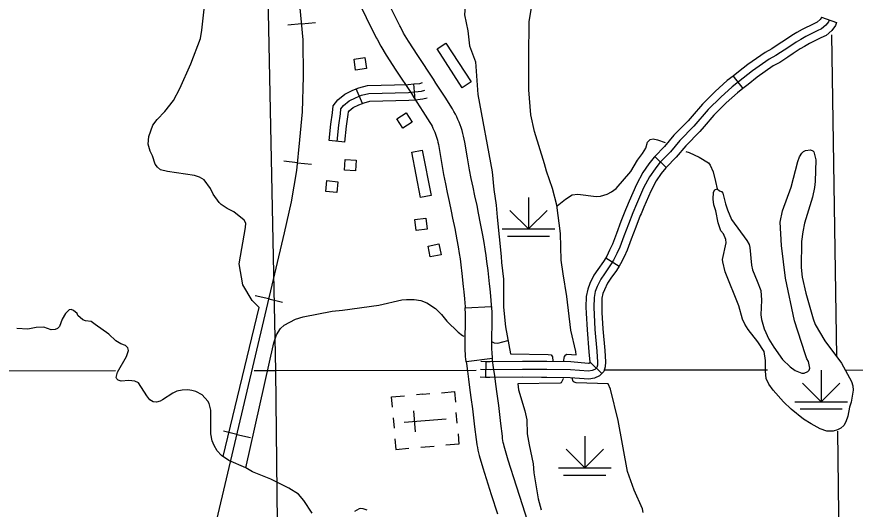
# Model space of a CAD drawing. Extents: x -19 to 366, y -4 to 359.
# Drawn here: x 158.742 to 160.247, y 177.751 to 178.636 of the extents above; entities that cross this region are included whole.
import ezdxf

# ---------------------------------------------------------------- set-up
doc = ezdxf.new("R2010")
doc.units = 0
for name, color, linetype in [('21', 7, 'Continuous'), ('60', 7, 'Continuous'), ('R_Axis Annot', 7, 'Continuous'), ('R_Contour Annot', 7, 'Continuous'), ('R_ROW Annot', 7, 'Continuous'), ('R_Temp Easement', 7, 'Continuous'), ('R_Water Annot', 7, 'Continuous'), ('Sheet Fence', 7, 'Continuous'), ('T_Drafting', 7, 'Continuous'), ('T_Indications', 7, 'Continuous'), ('T_Vehicle Path Lt Major', 7, 'Continuous')]:
    doc.layers.add(name, color=color, linetype=linetype)

msp = doc.modelspace()

# ---------------------------------------------------------------- linework, layer by layer
at = {"layer": '21'}
for points in [[(159.4961, 178.5777), (159.512, 178.588), (159.5571, 178.5185), (159.5412, 178.5082)], [(159.3694, 178.5426), (159.3499, 178.5399), (159.3471, 178.5595), (159.3666, 178.5622)], [(159.4513, 178.4461), (159.4347, 178.4355), (159.4241, 178.4522), (159.4407, 178.4628)], [(159.4508, 178.3924), (159.4694, 178.396), (159.4852, 178.3147), (159.4666, 178.3111)], [(159.3498, 178.3586), (159.3301, 178.3598), (159.3314, 178.3795), (159.3511, 178.3783)], [(159.3181, 178.3393), (159.316, 178.3197), (159.2963, 178.3217), (159.2984, 178.3413)], [(159.4585, 178.2519), (159.4562, 178.2715), (159.4759, 178.2738), (159.4781, 178.2542)], [(159.4995, 178.2276), (159.5032, 178.2082), (159.4838, 178.2045), (159.4801, 178.2239)]]:
    msp.add_lwpolyline(points, close=True, dxfattribs=at)
at = {"layer": '60'}
for p, q in [((159.4708, 177.9578), (159.4592, 177.9568)), ((159.4708, 177.9578), (159.4828, 177.9588)), ((159.4173, 177.9155), (159.4189, 177.8966)), ((159.4574, 177.8902), (159.4543, 177.9281)), ((159.5321, 177.9059), (159.5306, 177.9248)), ((159.437, 177.9075), (159.5125, 177.9137)), ((159.4747, 177.9106), (159.4747, 177.9106)), ((159.4747, 177.9106), (159.4747, 177.9106)), ((159.467, 177.8625), (159.4906, 177.8644))]:
    msp.add_line(p, q, dxfattribs=at)
for points in [[(159.5039, 177.9605), (159.5275, 177.9624), (159.529, 177.9436)], [(159.4158, 177.9343), (159.4142, 177.9531), (159.4378, 177.9551)], [(159.5337, 177.8869), (159.5352, 177.8681), (159.5116, 177.8661)], [(159.4204, 177.8776), (159.422, 177.8588), (159.4456, 177.8607)]]:
    msp.add_lwpolyline(points, dxfattribs=at)
at = {"layer": 'R_Axis Annot'}
for points in [[(159.1856, 178.9951), (159.2063, 178)], [(160.2043, 178.6029), (160.2129, 178.0256)], [(158.9186, 177.9996), (158.1999, 177.9988)], [(159.2063, 178), (159.1677, 177.9999)], [(159.566, 178.0004), (159.2063, 178)], [(159.2063, 178), (159.2158, 177.1262)], [(160.0889, 178.0011), (159.7972, 178.0007)], [(161.2047, 178.0002), (160.2287, 178.0012)], [(160.2146, 177.8917), (160.2255, 176.9964)]]:
    msp.add_lwpolyline(points, dxfattribs=at)
at = {"layer": 'R_Contour Annot'}
for p, q in [((159.4543, 178.4908), (159.4543, 178.4908)), ((159.5111, 178.3357), (159.5111, 178.3356)), ((159.5466, 178.1128), (159.5939, 178.1153)), ((159.5953, 178.0217), (159.5483, 178.016)), ((159.5953, 178.0217), (159.5483, 178.016)), ((159.5505, 177.9992), (159.5505, 177.999))]:
    msp.add_line(p, q, dxfattribs=at)
for points in [[(159.3524, 178.6676), (159.369, 178.6344)], [(159.494, 178.5166), (159.4895, 178.5235), (159.4616, 178.5657), (159.445, 178.5915), (159.4361, 178.6059), (159.4302, 178.6173), (159.4292, 178.6193), (159.4115, 178.6553)], [(159.369, 178.6344), (159.387, 178.5978), (159.3883, 178.5953), (159.3949, 178.5826), (159.4049, 178.5663), (159.422, 178.5398), (159.4499, 178.4976), (159.4543, 178.4908)], [(159.5575, 178.345), (159.5544, 178.3609), (159.5506, 178.3821), (159.5458, 178.4106), (159.5449, 178.4158), (159.5438, 178.421), (159.5425, 178.4261), (159.541, 178.4313), (159.5394, 178.4364), (159.5376, 178.4414), (159.5357, 178.4463), (159.5335, 178.4513), (159.5313, 178.4561), (159.5289, 178.4608), (159.5263, 178.4656), (159.5236, 178.4701), (159.5106, 178.4911), (159.494, 178.5166)], [(159.4543, 178.4908), (159.4706, 178.4657), (159.4831, 178.4455), (159.4852, 178.4421), (159.487, 178.4388), (159.4887, 178.4354), (159.4903, 178.4319), (159.4918, 178.4284), (159.4932, 178.4248), (159.4945, 178.4212), (159.4957, 178.4176), (159.4967, 178.4139), (159.4977, 178.4102), (159.4985, 178.4064), (159.4992, 178.4025), (159.5039, 178.3741), (159.5078, 178.3521), (159.5111, 178.3357)], [(159.5939, 178.1153), (159.5937, 178.1182), (159.5924, 178.1336), (159.5911, 178.1468), (159.59, 178.156), (159.5876, 178.1797), (159.5855, 178.1958), (159.5842, 178.2071), (159.5825, 178.2184), (159.5804, 178.2303), (159.5782, 178.2433), (159.5742, 178.2644), (159.5705, 178.2831), (159.5678, 178.2964), (159.564, 178.3139), (159.5607, 178.3293), (159.5575, 178.345)], [(159.5111, 178.3356), (159.5144, 178.3197), (159.5177, 178.304), (159.5214, 178.2867), (159.524, 178.2738), (159.5277, 178.2554), (159.5316, 178.2349), (159.5337, 178.2222), (159.5358, 178.2107), (159.5373, 178.2008), (159.5385, 178.19), (159.5406, 178.1744), (159.5429, 178.1509), (159.544, 178.1417), (159.5452, 178.1292), (159.5465, 178.1148), (159.5466, 178.1128)], [(159.5483, 178.016), (159.5482, 178.0168), (159.5477, 178.0209), (159.5473, 178.0257), (159.5469, 178.0305), (159.5466, 178.0354), (159.5464, 178.0402), (159.5463, 178.047), (159.5463, 178.0537), (159.5463, 178.0572), (159.5472, 178.088), (159.5472, 178.1013), (159.5466, 178.1128)], [(159.5939, 178.1153), (159.5945, 178.1025), (159.5945, 178.0873), (159.5937, 178.0561), (159.5936, 178.0533), (159.5936, 178.0475), (159.5937, 178.0417), (159.5939, 178.0377), (159.5941, 178.0337), (159.5944, 178.0297), (159.5948, 178.0257), (159.5952, 178.0224), (159.5953, 178.0217)], [(159.5974, 178.0055), (159.5956, 178.0188), (159.5953, 178.0217)], [(159.5483, 178.016), (159.5487, 178.0127), (159.5505, 177.9992)], [(159.6654, 177.7083), (159.6498, 177.7575), (159.6384, 177.7924), (159.6236, 177.8394), (159.6175, 177.8606), (159.6165, 177.8642), (159.6157, 177.8677), (159.6149, 177.8712), (159.6143, 177.8748), (159.6138, 177.8783), (159.6133, 177.8823), (159.6104, 177.905), (159.6067, 177.9373), (159.6037, 177.9584), (159.6014, 177.9761), (159.5995, 177.991), (159.5974, 178.0057)], [(159.5505, 177.999), (159.5526, 177.9847), (159.5545, 177.9699), (159.5568, 177.9521), (159.5597, 177.9314), (159.5634, 177.8993), (159.5663, 177.8765), (159.5668, 177.872), (159.5676, 177.8671), (159.5685, 177.8622), (159.5694, 177.8574), (159.5706, 177.8526), (159.5718, 177.8479), (159.5782, 177.8257), (159.5933, 177.778), (159.6047, 177.743)]]:
    msp.add_lwpolyline(points, dxfattribs=at)
at = {"layer": 'R_ROW Annot'}
for p, q in [((159.3621, 178.48), (159.3509, 178.5061)), ((159.457, 178.4866), (159.4544, 178.5149)), ((159.3307, 178.4103), (159.3024, 178.4131))]:
    msp.add_line(p, q, dxfattribs=at)
for points in [[(159.4544, 178.5149), (159.4654, 178.5159), (159.4702, 178.5173)], [(159.3024, 178.4131), (159.3054, 178.4428), (159.3085, 178.463), (159.3093, 178.4755), (159.3178, 178.4864), (159.3304, 178.4965), (159.3436, 178.5029), (159.3509, 178.5061)], [(159.3509, 178.5061), (159.3559, 178.5082), (159.3714, 178.5122), (159.4439, 178.5139), (159.4544, 178.5149)], [(159.3734, 178.498), (159.4447, 178.4997), (159.468, 178.5019), (159.4742, 178.5037)], [(159.3166, 178.4117), (159.3195, 178.441), (159.3226, 178.4614), (159.3232, 178.4702), (159.328, 178.4764), (159.338, 178.4844), (159.3495, 178.49), (159.3605, 178.4947), (159.3734, 178.498)], [(159.3621, 178.48), (159.3651, 178.4812), (159.3754, 178.4839), (159.4455, 178.4856), (159.457, 178.4866)], [(159.457, 178.4866), (159.4707, 178.4879), (159.4781, 178.4901)], [(159.3307, 178.4103), (159.3336, 178.4393), (159.3367, 178.4599), (159.3371, 178.4649), (159.3382, 178.4664), (159.3456, 178.4724), (159.3554, 178.4771), (159.3621, 178.48)]]:
    msp.add_lwpolyline(points, dxfattribs=at)
at = {"layer": 'R_Temp Easement'}
for points in [[(159.1122, 177.8457), (159.177, 178.1133), (159.1642, 178.1261), (159.1475, 178.1544), (159.141, 178.1917), (159.1521, 178.2573), (159.1529, 178.2647), (159.1498, 178.2705), (159.1315, 178.285), (159.1195, 178.291), (159.1088, 178.2984), (159.1049, 178.3021), (159.094, 178.3169), (159.0893, 178.3271), (159.0779, 178.343), (159.0696, 178.3476), (159.0607, 178.3505), (159.0124, 178.3574), (158.9998, 178.3608), (158.9941, 178.3654), (158.9902, 178.371), (158.9854, 178.3861), (158.9811, 178.394), (158.9773, 178.4065), (158.9789, 178.4207), (158.986, 178.441), (158.9937, 178.4513), (159.0072, 178.4654), (159.0229, 178.4853), (159.0345, 178.5065), (159.0542, 178.5511), (159.0712, 178.5966), (159.0738, 178.6116), (159.0838, 178.7038)], [(159.7115, 178.2959), (159.7263, 178.3083), (159.7383, 178.3157), (159.749, 178.3172), (159.7819, 178.3127), (159.7897, 178.3132), (159.8014, 178.3167), (159.8092, 178.321), (159.8173, 178.3274), (159.8437, 178.3579), (159.8557, 178.3778), (159.8649, 178.3903), (159.8706, 178.3995), (159.8735, 178.4102), (159.8787, 178.415), (159.8838, 178.4161), (159.8916, 178.4145), (159.9053, 178.41)], [(159.9423, 178.3938), (159.9484, 178.3918), (159.9666, 178.3837), (159.9834, 178.373), (159.9864, 178.3691), (159.9915, 178.3571), (159.9958, 178.3399), (159.999, 178.3265)], [(159.1527, 177.8256), (159.2032, 178.0499), (159.2079, 178.0647), (159.2153, 178.0759), (159.2218, 178.0819), (159.2417, 178.0925), (159.2557, 178.0969), (159.3076, 178.1071), (159.3262, 178.1088), (159.3916, 178.1174), (159.4331, 178.1271), (159.4411, 178.128), (159.4549, 178.1278), (159.4671, 178.1262), (159.4779, 178.122), (159.4935, 178.1118), (159.5039, 178.1012), (159.5137, 178.0892), (159.5342, 178.0689), (159.5415, 178.0634), (159.5442, 178.062)], [(159.0557, 177.9645), (159.0489, 177.9655), (159.0383, 177.9653), (159.0292, 177.963), (159.0215, 177.9599), (159.0035, 177.9476), (158.9988, 177.9452), (158.9926, 177.9438), (158.9863, 177.9444), (158.9806, 177.9475), (158.975, 177.9547), (158.96, 177.9785), (158.9538, 177.9812), (158.943, 177.9823), (158.9288, 177.9811), (158.9235, 177.9833), (158.9212, 177.9854), (158.9202, 177.9878), (158.9223, 177.9975), (158.9389, 178.0253), (158.9423, 178.0364), (158.9411, 178.0409), (158.9366, 178.045), (158.9284, 178.0483), (158.9194, 178.0538), (158.9069, 178.0656), (158.8822, 178.0828), (158.8754, 178.0885), (158.865, 178.0895), (158.86, 178.0913), (158.8514, 178.0993), (158.85, 178.1027), (158.8436, 178.1079), (158.8394, 178.1099), (158.8359, 178.1091), (158.8291, 178.1029), (158.8234, 178.0925), (158.8182, 178.0795), (158.815, 178.076), (158.8107, 178.0741), (158.8035, 178.0732), (158.7903, 178.0779), (158.7767, 178.0778), (158.7618, 178.0745), (158.7415, 178.0755)], [(159.5936, 178.0527), (159.5988, 178.05), (159.605, 178.0492), (159.6233, 178.0543)], [(159.2717, 177.7443), (159.2568, 177.7668), (159.2471, 177.7784), (159.2302, 177.7891), (159.1977, 177.8052), (159.1645, 177.8182), (159.1527, 177.8256), (159.1223, 177.8387), (159.1089, 177.848), (159.1012, 177.8564), (159.0957, 177.8656), (159.0925, 177.8739), (159.09, 177.8867), (159.0898, 177.9129), (159.0902, 177.9292), (159.0872, 177.9409), (159.0847, 177.9454), (159.0744, 177.9566), (159.0631, 177.9625), (159.0557, 177.9645)], [(159.3708, 177.7497), (159.3637, 177.7522), (159.3592, 177.7525), (159.356, 177.7517), (159.3481, 177.7472)]]:
    msp.add_lwpolyline(points, dxfattribs=at)
at = {"layer": 'R_Water Annot'}
for p, q in [((159.2529, 178.6228), (159.228, 178.6205)), ((159.2529, 178.6228), (159.2778, 178.6252)), ((159.2456, 178.3734), (159.2208, 178.376)), ((159.2456, 178.3734), (159.2705, 178.3709)), ((159.1942, 178.1289), (159.1698, 178.1347)), ((159.1942, 178.1289), (159.2185, 178.1232)), ((159.1369, 177.8856), (159.1125, 177.8913)), ((159.1369, 177.8856), (159.1612, 177.8799))]:
    msp.add_line(p, q, dxfattribs=at)
for points in [[(159.0801, 176.5291), (159.0713, 176.5749), (159.0651, 176.6176), (159.06, 176.6696), (159.0548, 176.7721), (159.0446, 177.0774), (159.0363, 177.3128), (159.0363, 177.3596), (159.0389, 177.4034), (159.0466, 177.4734), (159.0543, 177.5285), (159.0677, 177.5903), (159.0837, 177.6583), (159.1526, 177.9528), (159.2221, 178.2473), (159.2345, 178.3035), (159.2442, 178.3596), (159.2499, 178.4147), (159.2545, 178.4646), (159.2566, 178.5285), (159.2556, 178.5944), (159.2483, 178.6706)], [(159.0837, 177.6583), (159.1526, 177.9528), (159.2221, 178.2473), (159.2345, 178.3035), (159.2442, 178.3596), (159.2499, 178.4147), (159.2545, 178.4646), (159.2566, 178.5285), (159.2556, 178.5944), (159.2483, 178.6706)]]:
    msp.add_lwpolyline(points, dxfattribs=at)
at = {"layer": 'Sheet Fence'}
for points in [[(168.7902, 2.2442), (168.5607, 10.8615), (168.3304, 19.479), (168.0993, 28.0965), (167.8673, 36.7142), (167.6346, 45.3321), (167.4011, 53.95), (167.1668, 62.5681), (166.9316, 71.1863), (166.6957, 79.8047), (166.459, 88.4232), (166.2215, 97.0418), (165.9832, 105.6605), (165.7441, 114.2794), (165.5043, 122.8984), (165.2636, 131.5176), (165.0221, 140.1368), (164.7799, 148.7563), (164.5369, 157.3758), (164.2931, 165.9955), (164.0485, 174.6153), (163.8031, 183.2352), (163.5569, 191.8553), (163.31, 200.4755), (163.0623, 209.0959), (162.8138, 217.7164), (162.5645, 226.337), (162.3145, 234.9577), (162.0637, 243.5786), (161.8121, 252.1997), (161.5597, 260.8208), (161.3066, 269.4421), (161.0527, 278.0636), (160.798, 286.6851), (160.5426, 295.3068), (160.2864, 303.9287), (160.0294, 312.5507), (159.7717, 321.1728), (159.5132, 329.7951), (159.2539, 338.4175), (158.9939, 347.04)], [(161.4532, 2.0533), (161.2336, 10.6702), (161.0133, 19.2873), (160.7922, 27.9044), (160.5704, 36.5217), (160.3478, 45.1392), (160.1245, 53.7568), (159.9003, 62.3745), (159.6754, 70.9923), (159.4498, 79.6103), (159.2234, 88.2284), (158.9962, 96.8466), (158.7683, 105.465), (158.5396, 114.0835), (158.3102, 122.7022), (158.08, 131.321), (157.849, 139.9399), (157.6173, 148.559), (157.3849, 157.1782), (157.1517, 165.7975), (156.9177, 174.417), (156.683, 183.0366), (156.511, 189.3363)], [(0, 172.2839), (7.1335, 172.2883), (14.267, 172.3015), (21.4005, 172.3236), (28.5339, 172.3544), (35.6673, 172.3941), (42.8006, 172.4426), (49.9339, 172.4999), (57.0671, 172.566), (64.2002, 172.6409), (71.3332, 172.7246), (78.4661, 172.8172), (85.5989, 172.9186), (92.7315, 173.0287), (99.8641, 173.1477), (106.9964, 173.2755), (114.1286, 173.4122), (121.2606, 173.5576), (128.3925, 173.7119), (135.5241, 173.8749), (142.6555, 174.0468), (149.7867, 174.2275), (156.9177, 174.417), (164.0485, 174.6153), (171.179, 174.8224), (178.3092, 175.0383), (185.4392, 175.2631), (192.5688, 175.4966), (199.6982, 175.739), (206.8273, 175.9902), (213.9561, 176.2502), (221.0845, 176.5189), (228.2126, 176.7965), (235.3404, 177.083), (242.4677, 177.3782), (249.5948, 177.6822), (256.7214, 177.995), (263.8476, 178.3167), (270.9735, 178.6471), (278.0989, 178.9863), (285.2239, 179.3344), (292.3485, 179.6912), (299.4726, 180.0569), (306.5963, 180.4314), (313.7195, 180.8146), (320.8422, 181.2067), (327.9644, 181.6076), (335.0862, 182.0172), (342.2074, 182.4357)]]:
    msp.add_spline(points, degree=3, dxfattribs=at)
at = {"layer": 'T_Drafting'}
for p, q in [((159.66, 178.3113), (159.66, 178.2545)), ((159.66, 178.2545), (159.6266, 178.2879)), ((159.66, 178.2545), (159.6935, 178.2879)), ((159.6127, 178.2545), (159.7074, 178.2545)), ((159.6222, 178.2415), (159.6979, 178.2415)), ((160.1854, 178.0012), (160.1854, 177.9443)), ((160.1854, 177.9443), (160.152, 177.9778)), ((160.1854, 177.9443), (160.2189, 177.9778)), ((160.1381, 177.9443), (160.2328, 177.9443)), ((160.1476, 177.9314), (160.2233, 177.9314)), ((159.7611, 177.8823), (159.7611, 177.8255)), ((159.7611, 177.8255), (159.7276, 177.859)), ((159.7611, 177.8255), (159.7946, 177.859)), ((159.7138, 177.8255), (159.8085, 177.8255)), ((159.7232, 177.8126), (159.799, 177.8126))]:
    msp.add_line(p, q, dxfattribs=at)
at = {"layer": 'T_Indications'}
for p, q in [((160.1862, 178.6346), (160.213, 178.6251)), ((160.0273, 178.529), (160.0447, 178.5065)), ((159.8867, 178.3844), (159.9071, 178.3646)), ((159.7988, 178.2026), (159.8228, 178.1875)), ((159.5838, 178.0162), (159.5828, 177.9878)), ((159.7712, 178.0145), (159.7919, 177.995))]:
    msp.add_line(p, q, dxfattribs=at)
for points in [[(160.1996, 178.6299), (160.1984, 178.6264), (160.1941, 178.6206), (160.1863, 178.614), (160.1786, 178.6102), (160.1582, 178.5998), (160.1488, 178.5948), (160.1404, 178.5898), (160.1275, 178.5811), (160.1042, 178.5658), (160.0921, 178.5594), (160.0621, 178.5383), (160.0456, 178.5252), (160.026, 178.51), (160.0051, 178.4913), (159.9827, 178.4688), (159.957, 178.4392), (159.9319, 178.4132), (159.9149, 178.393), (159.8962, 178.3738), (159.8873, 178.3627), (159.8774, 178.3484), (159.8668, 178.3282), (159.854, 178.299), (159.8476, 178.2837), (159.8395, 178.2631), (159.8313, 178.2413), (159.8239, 178.2217), (159.8187, 178.2103), (159.813, 178.1986), (159.8064, 178.1881), (159.7964, 178.174), (159.7899, 178.1642), (159.7832, 178.1511), (159.7801, 178.1425), (159.7778, 178.1316), (159.7774, 178.1142), (159.7795, 178.0742), (159.7828, 178.0353), (159.7842, 178.0156), (159.7839, 178.0097), (159.7826, 178.0058), (159.7793, 178.0023), (159.7746, 178.0002), (159.7679, 177.9989), (159.7355, 178.0015), (159.6929, 178.0022), (159.6493, 178.0023), (159.5911, 178.0018), (159.574, 178.0023)], [(160.1862, 178.6346), (160.1857, 178.6332), (160.1836, 178.6304), (160.1785, 178.626), (160.1723, 178.6229), (160.1516, 178.6124), (160.1418, 178.6071), (160.1328, 178.6018), (160.1196, 178.5929), (160.1102, 178.5867)], [(160.213, 178.6251), (160.2111, 178.6197), (160.2046, 178.6109), (160.1942, 178.602), (160.185, 178.5975), (160.1648, 178.5873), (160.1557, 178.5824), (160.148, 178.5778), (160.1354, 178.5693), (160.1257, 178.5629)], [(160.1102, 178.5867), (160.097, 178.5781), (160.0847, 178.5716), (160.0536, 178.5497), (160.0369, 178.5364), (160.0273, 178.529)], [(160.1257, 178.5629), (160.1114, 178.5536), (160.0996, 178.5473), (160.0706, 178.5269), (160.0544, 178.5141), (160.0447, 178.5065)], [(160.0273, 178.529), (160.0169, 178.5209), (159.9953, 178.5016), (159.9723, 178.4784), (159.9539, 178.4573)], [(160.0447, 178.5065), (160.0351, 178.4991), (160.0149, 178.4809), (159.9931, 178.4591), (159.9754, 178.4387)], [(159.9539, 178.4573), (159.9465, 178.4488), (159.9213, 178.4227), (159.9044, 178.4025), (159.8867, 178.3844)], [(159.9754, 178.4387), (159.9675, 178.4296), (159.9424, 178.4037), (159.9254, 178.3834), (159.9071, 178.3646)], [(159.8867, 178.3844), (159.8855, 178.3832), (159.8759, 178.3712), (159.8652, 178.3558), (159.854, 178.3344), (159.841, 178.3046), (159.836, 178.2928)], [(159.9071, 178.3646), (159.9068, 178.3643), (159.8986, 178.3542), (159.8896, 178.3411), (159.8796, 178.3221), (159.8671, 178.2934), (159.8622, 178.2818)], [(159.836, 178.2928), (159.8344, 178.2891), (159.8262, 178.2682), (159.818, 178.2464), (159.8107, 178.2271), (159.8058, 178.2164), (159.8006, 178.2055), (159.7988, 178.2026)], [(159.8622, 178.2818), (159.8607, 178.2784), (159.8527, 178.258), (159.8445, 178.2363), (159.837, 178.2162), (159.8316, 178.2043), (159.8254, 178.1917), (159.8228, 178.1875)], [(159.7988, 178.2026), (159.7946, 178.196), (159.7846, 178.182), (159.7776, 178.1714), (159.7702, 178.1568), (159.7664, 178.1464), (159.7636, 178.1333), (159.7632, 178.114), (159.7637, 178.1032)], [(159.8228, 178.1875), (159.8182, 178.1802), (159.8081, 178.166), (159.8022, 178.157), (159.7963, 178.1455), (159.7938, 178.1386), (159.7919, 178.13), (159.7916, 178.1144), (159.7921, 178.1046)], [(159.7637, 178.1032), (159.7653, 178.0733), (159.7686, 178.0341), (159.77, 178.0155), (159.7698, 178.013), (159.7712, 178.0145)], [(159.7921, 178.1046), (159.7936, 178.0752), (159.7969, 178.0364), (159.7985, 178.0157), (159.7979, 178.007), (159.7951, 177.9984), (159.7919, 177.995)], [(159.5838, 178.0162), (159.5744, 178.0165)], [(159.6833, 178.0164), (159.6492, 178.0165), (159.5913, 178.016), (159.5838, 178.0162)], [(159.7712, 178.0145), (159.7709, 178.0142), (159.7702, 178.0139), (159.767, 178.0132), (159.7362, 178.0157), (159.693, 178.0164), (159.6833, 178.0164)], [(159.7919, 177.995), (159.7877, 177.9905), (159.7789, 177.9866), (159.7687, 177.9846), (159.7348, 177.9873), (159.6928, 177.988), (159.6833, 177.988)], [(159.5828, 177.9878), (159.5735, 177.9882)], [(159.6833, 177.988), (159.6493, 177.9881), (159.5909, 177.9876), (159.5828, 177.9878)]]:
    msp.add_lwpolyline(points, dxfattribs=at)
at = {"layer": 'T_Vehicle Path Lt Major'}
for points in [[(159.6614, 178.6264), (159.6753, 178.7104), (159.706, 178.816), (159.7282, 178.8817), (159.7659, 178.9793), (159.777, 178.9983), (159.8018, 179.034), (159.8468, 179.0952), (159.8786, 179.1301), (159.8922, 179.1417), (159.9249, 179.1689), (159.9519, 179.1883)], [(159.5439, 178.712), (159.5477, 178.671), (159.5456, 178.6391), (159.5515, 178.6102), (159.5545, 178.5836), (159.5648, 178.5544), (159.569, 178.4962), (159.5952, 178.3569), (159.5979, 178.3254), (159.6019, 178.2972), (159.6042, 178.2756), (159.6111, 178.2052), (159.6117, 178.194), (159.6152, 178.1643), (159.6153, 178.1142), (159.6188, 178.0787), (159.6279, 178.0301)], [(159.7459, 178.0286), (159.7453, 178.0342), (159.7363, 178.0728), (159.7289, 178.1332), (159.7223, 178.1742), (159.719, 178.1986), (159.7178, 178.2466), (159.7113, 178.2975), (159.7034, 178.3274), (159.6924, 178.3581), (159.6888, 178.3713), (159.6711, 178.4293), (159.6645, 178.4597), (159.6607, 178.5042), (159.6608, 178.5643), (159.6614, 178.6264)], [(160.1535, 178.3934), (160.1572, 178.3955), (160.1663, 178.3967), (160.1703, 178.395), (160.1722, 178.3928), (160.1759, 178.3788), (160.1749, 178.3397), (160.1737, 178.3291), (160.1702, 178.3119), (160.1555, 178.265), (160.1523, 178.2495), (160.1502, 178.232), (160.1498, 178.1854), (160.1516, 178.1681), (160.1578, 178.1394), (160.1711, 178.0933), (160.1749, 178.083), (160.1919, 178.0535), (160.2221, 178.0133), (160.24, 177.9804), (160.2424, 177.9728), (160.2432, 177.9653), (160.2393, 177.9434), (160.2364, 177.9346), (160.2331, 177.9184), (160.2296, 177.9079), (160.2261, 177.9018), (160.2207, 177.8971), (160.2147, 177.894), (160.2072, 177.8915), (160.1956, 177.8913), (160.1834, 177.8959), (160.1675, 177.9043), (160.1537, 177.913), (160.1318, 177.9312), (160.1178, 177.9442), (160.0992, 177.9651), (160.0914, 177.9756), (160.0867, 177.9858), (160.0857, 177.9992), (160.0858, 178.0182), (160.0829, 178.0345), (160.0721, 178.0521), (160.0543, 178.0738), (160.0483, 178.0837), (160.0445, 178.0928), (160.0375, 178.1167), (160.0133, 178.1776), (160.0087, 178.1953), (160.0084, 178.1997), (160.0149, 178.2298), (160.0146, 178.2357), (160.0099, 178.2458), (160.0051, 178.2509), (160.0006, 178.2656), (159.9963, 178.2873), (159.9929, 178.2977), (159.9916, 178.3079), (159.9925, 178.3208), (159.9949, 178.3249), (159.999, 178.3265)], [(159.999, 178.3265), (160.0033, 178.3231), (160.0065, 178.322), (160.009, 178.3185), (160.0137, 178.2994), (160.0173, 178.2888), (160.0248, 178.2713), (160.052, 178.2337), (160.0561, 178.2266), (160.0575, 178.2213), (160.0607, 178.1896), (160.0625, 178.1811), (160.0707, 178.1608), (160.077, 178.144), (160.0784, 178.1268), (160.0772, 178.1004), (160.0785, 178.0921), (160.0833, 178.0753), (160.0918, 178.0568), (160.1003, 178.0425), (160.1159, 178.0204), (160.1298, 178.0072), (160.1386, 178.0005), (160.151, 177.9956), (160.155, 177.9957), (160.1616, 177.9983), (160.164, 178.0012), (160.1651, 178.0046), (160.1628, 178.0167), (160.16, 178.0214), (160.1567, 178.0305), (160.1376, 178.0893), (160.1217, 178.1661), (160.1143, 178.2246), (160.1119, 178.2666), (160.1161, 178.2868), (160.1314, 178.3298), (160.1436, 178.3754), (160.1468, 178.3838), (160.1507, 178.3907), (160.1535, 178.3934)], [(159.6279, 178.0301), (159.6953, 178.0293), (159.7008, 178.0287), (159.703, 178.0251), (159.7038, 178.0174)], [(159.7231, 178.0157), (159.7246, 178.0253), (159.727, 178.0286), (159.7291, 178.0294), (159.7459, 178.0286)], [(159.7226, 177.9857), (159.7226, 177.9855), (159.7191, 177.9782), (159.7172, 177.9774), (159.6413, 177.9766), (159.6424, 177.9657), (159.6537, 177.9279), (159.657, 177.9115), (159.6578, 177.8866), (159.6615, 177.867), (159.6684, 177.8329), (159.6698, 177.8168), (159.6774, 177.7699), (159.6832, 177.7503)], [(159.8649, 177.752), (159.8496, 177.7855), (159.838, 177.8189), (159.8211, 177.9104), (159.8076, 177.9666), (159.8033, 177.9762), (159.7455, 177.9783), (159.742, 177.9792), (159.7403, 177.9807), (159.7386, 177.9867)], [(159.8662, 177.7454), (159.8649, 177.752)]]:
    msp.add_lwpolyline(points, dxfattribs=at)

doc.saveas('drawing.dxf')
